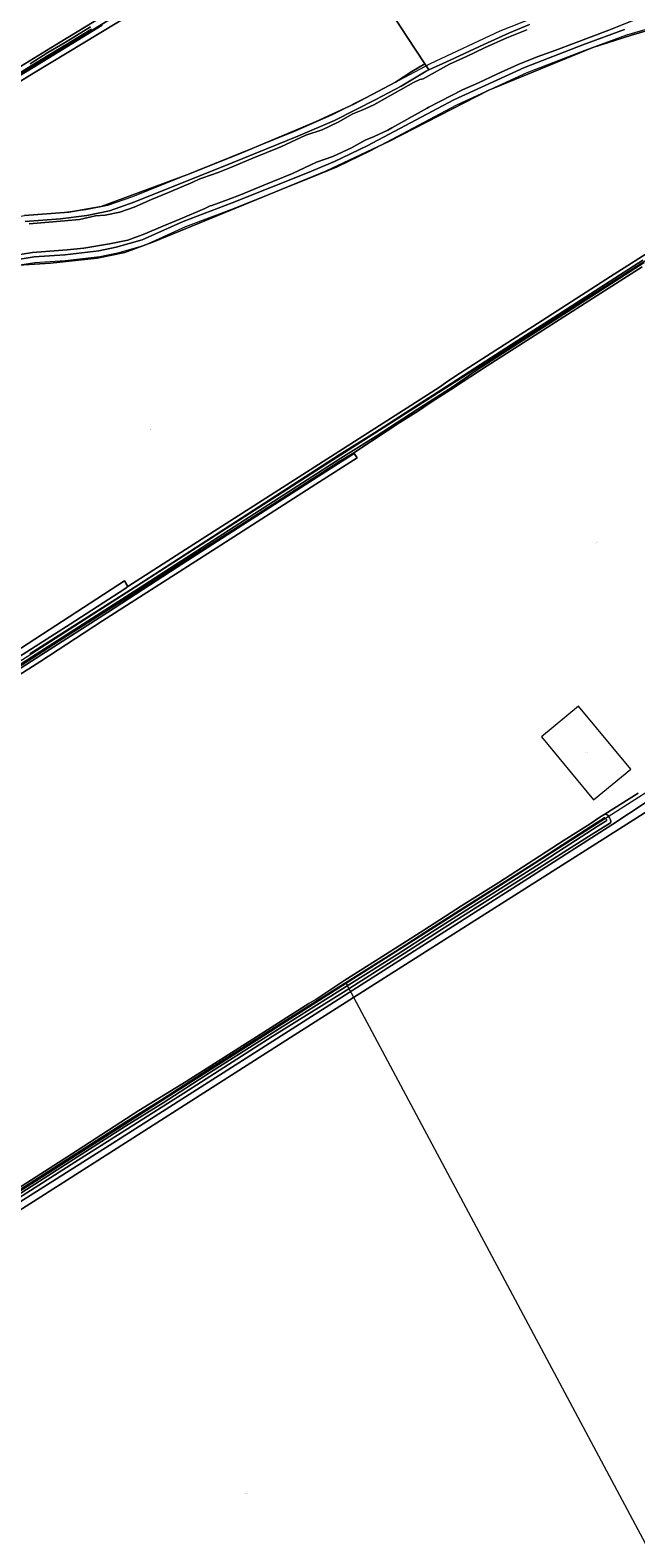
# Model space of a CAD drawing. Header units: metres. Extents: x 250001 to 257773, y 598992 to 609118.
# Tile 436 of 656: x 252109 to 252462, y 604830 to 605708. Entities that reach past the tile are written whole.
import ezdxf
from ezdxf.enums import TextEntityAlignment as Align
from ezdxf.lldxf.tags import DXFTag

# ---------------------------------------------------------------- set-up
doc = ezdxf.new("R2010")
doc.units = ezdxf.units.M
for name, color, linetype, lineweight in [('B-WE-GR-BOUWLAND-GV', 252, 'Continuous', 13), ('B-WE-GR-GRAS-GV', 252, 'Continuous', 13), ('B-WE-GR-GROENVOORZIENING-GV', 252, 'Continuous', 18), ('B-WE-KG-GRENS_PERCEEL-G', 150, 'KG-PERCEEL', 18), ('B-WE-KG-GRENS_PERCEEL-S', 150, 'Continuous', 25), ('B-WE-OG-WATER-GV', 252, 'Continuous', 18), ('B-WE-OG-WATER_SLOOT-GV', 252, 'Continuous', 18), ('B-WE-VH-ONVERHARD-GV', 252, 'Continuous', 18), ('B-WE-VH-VERHARDING_GESLOTEN-GV', 252, 'Continuous', 18), ('B-WE-VH-VERHARDING_OPEN-GV', 252, 'Continuous', 18), ('X-XX-AL-REFERENTIE-G', 7, 'Continuous', 18)]:
    doc.layers.add(name, color=color, linetype=linetype, lineweight=lineweight)
doc.styles.add('NLCS-ISO', font='NLCS-ISO.ttf')
doc.styles.get("Standard").update_dxf_attribs({"font": 'NLCS-ISO.ttf'})
tags = doc.linetypes.add('KG-PERCEEL', pattern='A,5.5,-2,["P",Standard,S=1.8,R=0,X=-0.5,Y=-0.9],-2,5.5,-2,[5,NLCS.SHX,S=0.75,R=0,X=0,Y=0],-2', length=19).pattern_tags.tags
tags[6] = DXFTag(74, 10)

# ---------------------------------------------------------------- blocks, each defined once
blk = doc.blocks.new('SKG-PERCEELNUMMER-SO')
at = {"style": 'NLCS-ISO', "oblique": 10, "flags": 1}
blk.add_attdef('GEMEENTECODE', text='', height=1.8, dxfattribs=at).set_placement((0, 2.6), align=Align.MIDDLE_CENTER)
at = {"style": 'NLCS-ISO', "oblique": 10}
blk.add_attdef('SECTIE', text='', height=1.8, dxfattribs=at).set_placement((-0.5, 0), align=Align.MIDDLE_RIGHT)
blk.add_attdef('PERCEELNUMMER', text='', height=1.8, dxfattribs=at).set_placement((0.5, 0), align=Align.MIDDLE_LEFT)
blk = doc.blocks.new('BS2021-132-Xref-KAD-20210617')
at = {"layer": 'B-WE-KG-GRENS_PERCEEL-G', "flags": 128}
for points in [[(252016.914, 605540.052), (252021.952, 605550.957), (252027.909, 605561.286), (252034.133, 605569.102), (252042.441, 605576.865), (252052.817, 605584.026), (252064.089, 605589.479), (252079.81, 605594.484), (252092.7, 605597.847), (252105.802, 605600.027), (252126.384, 605601.564), (252141.501, 605603.415), (252154.377, 605606.13), (252168.927, 605611.157), (252225.609, 605633.932), (252263.734, 605649.403), (252284.947, 605658.602), (252308.887, 605670.692), (252342.347, 605688.508), (252382.975, 605707.526), (252423.504, 605723.589), (252454.337, 605734.216), (252484.756, 605742.609), (252556.754, 605763.49), (252604.446, 605778.693), (252636.734, 605789.164), (252666.393, 605799.166), (252675.185, 605802.677), (252685.227, 605808.208), (252698.948, 605817.046), (252711.212, 605825.734), (252723.919, 605835.202), (252735.692, 605846.494), (252749.188, 605861.211), (252763.953, 605877.938), (252772.594, 605888.318), (252779.588, 605896.653), (252789.828, 605907.261), (252800.876, 605916.258), (252813.21, 605924.741), (252823.394, 605930.644), (252836.182, 605936.527), (252847.262, 605939.594), (252860.17, 605941.717), (252871.826, 605942.622), (252880.842, 605942.509), (252895.806, 605941.464), (252909.312, 605939.834), (252922.022, 605937.026), (252940.668, 605930.037)], [(251803.369, 605147.432), (252063.034, 605314.688), (252280.949, 605454.708), (252489.785, 605588.038), (252699.098, 605719.456), (252854.412, 605816.944), (252852.978, 605820.289), (252808.06, 605883.844)], [(252808.06, 605883.844), (252807.034, 605882.853), (252801.894, 605877.565), (252764.664, 605836.586), (252747.145, 605818.41), (252736.278, 605809.656), (252724.116, 605800.368), (252698.559, 605784.044), (252685.358, 605776.06), (252670.81, 605768.889), (252655.349, 605763.847), (252639.784, 605759.397), (252610.856, 605750.721), (252557.841, 605734.41), (252483.66, 605712.617), (252476.633, 605710.907), (252456.588, 605705.081), (252432.436, 605696.21), (252398.615, 605683.045), (252357.561, 605664.226), (252307.002, 605637.577), (252287.888, 605628.197), (252272.092, 605621.704), (252227.988, 605604.04), (252199.661, 605593.331), (252175.654, 605582.615), (252160.063, 605578.117), (252149.669, 605576.002), (252129.56, 605573.563), (252111.737, 605572.517), (252099.141, 605570.451), (252089.253, 605567.88), (252074.147, 605562.668), (252068.171, 605560.05), (252061.974, 605556.288), (252058.088, 605552.944), (252053.331, 605547.433), (252050.766, 605543.719), (252044.931, 605532.72), (252028.651, 605495.532), (252026.396, 605490.696), (252015.401, 605472.965), (252006.297, 605459.86), (251997.344, 605447.925), (251987.2, 605436.539), (251975.839, 605425.351), (251963.304, 605415.15), (251951.178, 605406.701), (251939.616, 605399.407), (251926.606, 605392.649)], [(252293.341, 605152.68), (252387.995, 605212.898), (252628.849, 605366.299), (252930.712, 605559.161)], [(251927.444, 604918.156), (251967.935, 604945.283), (252142.362, 605056.63), (252293.341, 605152.68)], [(252467.88, 604825.857), (252293.341, 605152.68)]]:
    blk.add_lwpolyline(points, dxfattribs=at)
blk.add_lwpolyline([(252407.019, 605296.19), (252437.511, 605259.508), (252459.1, 605277.455), (252428.608, 605314.137)], close=True, dxfattribs=at)
at = {"layer": 'B-WE-KG-GRENS_PERCEEL-S', "xscale": 0.2, "yscale": 0.2, "zscale": 0.2}
for p, values in [((252179.637, 605475.257), {'PERCEELNUMMER': '74', 'SECTIE': 'M'}), ((252438.994, 605409.235), {'PERCEELNUMMER': '315', 'SECTIE': 'M'}), ((252433.06, 605286.823), {'PERCEELNUMMER': '317', 'SECTIE': 'M'}), ((252234.995, 604855.547), {'PERCEELNUMMER': '170', 'SECTIE': 'M'})]:
    blk.add_blockref('SKG-PERCEELNUMMER-SO', p, dxfattribs=at).add_auto_attribs(values)
blk = doc.blocks.new('BS2021-132-Xref-BGT-GRIJS-20210617-aangepast')
at = {"layer": 'B-WE-GR-BOUWLAND-GV', "flags": 128}
for points in [[(252465.753, 605570.102), (252439.559, 605553.328), (252405.64, 605531.738), (252375.53, 605512.476), (252361.401, 605503.268), (252356.162, 605499.776), (252345.473, 605492.95), (252341.716, 605490.462), (252335.472, 605486.282), (252324.465, 605479.35), (252317.11, 605474.482), (252297.643, 605461.808), (252297.994, 605461.358), (252299.736, 605458.852), (252275.606, 605443.453), (252217.6, 605406.107), (252151.259, 605363.858), (252114.688, 605339.977), (252059.179, 605304.816)], [(252086.363, 605023.21), (252133.287, 605053.109), (252172.402, 605078.493), (252200.015, 605095.377), (252241.012, 605121.425), (252271.486, 605140.839), (252275.52, 605143.319), (252292.529, 605154.452), (252314.143, 605168.045), (252338.591, 605183.549), (252360.413, 605197.845), (252382.168, 605211.33), (252402.555, 605224.713), (252420.354, 605236.109), (252435.422, 605245.66), (252441.184, 605249.431), (252443.986, 605251.185), (252463.439, 605263.442)], [(252542.445, 605299.733), (252452.487, 605242.583), (252358.163, 605182.787), (252262.912, 605122.462), (252157.608, 605055.257), (252050.848, 604987.259)], [(252567.934, 605736.975), (252459.587, 605705.027), (252436.965, 605697.883), (252376.442, 605673.078), (252318.498, 605643.313), (252281.39, 605625.85), (252181.576, 605584.773), (252164.312, 605578.423), (252148.238, 605575.248), (252121.052, 605572.272), (252102.399, 605571.081)], [(252000, 605280.577), (252164.025, 605387.076), (252165.949, 605383.958), (252204.48, 605408.594), (252347.652, 605500), (252351.181, 605502.566), (252357.23, 605506.53), (252377.73, 605519.89), (252404.79, 605537.13), (252447.32, 605564.41), (252478.23, 605584.16)], [(252098.35, 605683.64), (252121.16, 605697.65), (252170.72, 605727.91)], [(252168.913, 605717.863), (252110.97, 605682.938), (252076.177, 605661.506)], [(252105.754, 605600.036), (252131.712, 605602.016), (252150.484, 605605.329), (252200.334, 605623.786), (252231.095, 605635.933), (252275.423, 605654.547), (252297.666, 605664.959), (252321.96, 605677.737), (252331.464, 605683.911), (252339.117, 605688.375), (252328.652, 605704.329), (252307.919, 605736.286)]]:
    blk.add_lwpolyline(points, dxfattribs=at)
at = {"layer": 'B-WE-GR-GRAS-GV', "flags": 128}
for points in [[(252307.919, 605736.286), (252328.652, 605704.329), (252339.117, 605688.375), (252341.415, 605684.871), (252353.879, 605690.581), (252373.487, 605699.667), (252388.394, 605706.426), (252400.209, 605711.211)], [(252463.439, 605263.442), (252443.986, 605251.185), (252444.418, 605251.148), (252445.731, 605250.571), (252446.796, 605249.115), (252447.339, 605247.898), (252447.506, 605246.998), (252447.519, 605246.536), (252447.289, 605246.264), (252434.462, 605238.192), (252405.737, 605219.902), (252379.512, 605203.444), (252355.149, 605188.082), (252327.045, 605170.086), (252293.187, 605148.571), (252250.16, 605121.716), (252198.597, 605088.651), (252135.192, 605048.44), (252074.083, 605009.598)], [(251992.057, 604955.088), (252155.22, 605058.144), (252399.524, 605213.957), (252448.657, 605245.31), (252467.548, 605257.772)]]:
    blk.add_lwpolyline(points, dxfattribs=at)
at = {"layer": 'B-WE-GR-GROENVOORZIENING-GV', "flags": 128}
for points in [[(252102.399, 605571.081), (252121.052, 605572.272), (252148.238, 605575.248), (252164.312, 605578.423), (252181.576, 605584.773), (252281.39, 605625.85), (252318.498, 605643.313), (252376.442, 605673.078), (252436.965, 605697.883), (252459.587, 605705.027), (252567.934, 605736.975)], [(252455.497, 605708.408), (252431.16, 605699.47), (252397.256, 605686.272), (252356.027, 605667.373), (252305.42, 605640.7), (252286.45, 605631.39), (252270.798, 605624.956), (252226.74, 605607.31), (252198.33, 605596.57), (252174.45, 605585.91), (252159.23, 605581.52), (252149.11, 605579.46), (252129.24, 605577.05), (252111.348, 605576), (252098.42, 605573.88)], [(252171.61, 605724.04), (252143.74, 605706.98), (252093.75, 605676.49)], [(252075.357, 605664.63), (252110.932, 605686.296), (252151.132, 605710.818)], [(252106.227, 605596.549), (252126.732, 605598.081), (252142.08, 605599.96), (252155.31, 605602.75), (252170.16, 605607.88), (252226.78, 605630.63), (252265.084, 605646.174), (252286.43, 605655.43), (252310.49, 605667.58), (252325.259, 605675.444), (252339.889, 605684.172), (252341.415, 605684.871), (252339.117, 605688.375), (252331.464, 605683.911), (252321.96, 605677.737), (252297.666, 605664.959), (252275.423, 605654.547), (252231.095, 605635.933), (252200.334, 605623.786), (252150.484, 605605.329), (252131.712, 605602.016), (252105.754, 605600.036)], [(252070.165, 605314.99), (252115.942, 605344.287), (252154.145, 605368.797), (252194.8, 605395.135), (252235.772, 605421.567), (252272.169, 605444.756), (252297.994, 605461.358), (252297.643, 605461.808), (252289.08, 605456.43), (252260.96, 605438.49), (252231.1, 605419.23), (252202.31, 605400.97), (252165.84, 605377.37), (252128.74, 605353.86), (252092.67, 605330.59)]]:
    blk.add_lwpolyline(points, dxfattribs=at)
at = {"layer": 'B-WE-OG-WATER-GV', "flags": 128}
for points in [[(252398.539, 605708.259), (252386.836, 605703.475), (252373.938, 605697.625), (252363.442, 605692.702), (252353.544, 605688.237), (252338.112, 605679.651), (252336.157, 605679.331), (252332.56, 605677.488), (252311.135, 605665.53), (252309.489, 605664.459), (252303.04, 605661.534), (252297.188, 605659.218), (252288.648, 605654.464), (252279.201, 605650.004), (252269.743, 605646.748), (252255.198, 605639.979), (252238.843, 605633.342), (252225.491, 605627.788), (252218.587, 605625.16), (252209.731, 605621.911), (252208.079, 605621.443), (252203.881, 605619.443), (252189.78, 605613.431), (252179.877, 605609.418), (252169.677, 605604.95), (252161.421, 605602.008), (252152.852, 605600.267), (252147.133, 605599.759), (252137.813, 605597.71), (252129.085, 605596.872), (252108.615, 605595.166)], [(252096.014, 605576.17), (252110.423, 605578.409), (252130.59, 605580.09), (252140.437, 605581.036), (252155.281, 605583.568), (252165.949, 605585.735), (252175.894, 605589.279), (252186.422, 605593.891), (252196.248, 605597.873), (252210.81, 605604.082), (252214.039, 605605.619), (252214.937, 605605.874), (252224.487, 605609.378), (252231.725, 605612.133), (252245.246, 605617.757), (252261.924, 605624.525), (252276.057, 605631.103), (252285.56, 605634.374), (252296.35, 605639.469), (252304.416, 605643.958), (252309.624, 605646.02), (252317.606, 605649.64), (252319.843, 605651.095), (252340.509, 605662.63), (252341.488, 605663.131), (252361.117, 605673.17), (252370.483, 605677.395), (252380.995, 605682.325), (252393.506, 605687.999), (252404.566, 605692.521), (252415.471, 605696.42), (252446.41, 605707.994), (252460.996, 605713.844)], [(252466.135, 605573.986), (252413.859, 605540.476), (252395.582, 605528.705), (252368.166, 605511.048), (252351.216, 605500), (252333.828, 605488.889), (252309.777, 605473.369), (252289.275, 605460.561), (252239.111, 605428.173), (252171.78, 605384.689), (252108.937, 605344.544)], [(252060.187, 605310.61), (252109.831, 605342.712), (252172.675, 605382.857), (252240.006, 605426.34), (252290.17, 605458.728), (252310.672, 605471.536), (252334.723, 605487.057), (252354.978, 605500), (252369.079, 605509.646), (252396.487, 605527.299), (252414.763, 605539.069), (252467.032, 605572.575)], [(252144.207, 605709.894), (252136.054, 605704.923), (252128.116, 605700.098), (252119.462, 605694.906), (252109.023, 605688.401)], [(252098.972, 605680.665), (252109.774, 605687.175), (252120.212, 605693.679), (252128.86, 605698.867), (252136.802, 605703.695), (252144.947, 605708.661)], [(252091.787, 605022.819), (252129.787, 605047.053), (252164.712, 605069.35), (252186.664, 605083.133), (252213.703, 605100.451), (252244.956, 605120.391), (252274.474, 605138.969), (252296.336, 605152.701), (252322.921, 605169.432), (252343.481, 605182.642), (252365.822, 605196.907), (252382.972, 605207.666), (252404.233, 605221.212), (252420.39, 605231.653), (252440.119, 605244.436), (252444.144, 605246.921), (252444.917, 605247.347), (252445.016, 605247.568), (252445.014, 605247.86), (252444.902, 605248.14), (252444.426, 605248.79), (252443.983, 605249.038), (252443.702, 605249.027), (252442.681, 605248.378), (252439.135, 605246.188), (252419.406, 605233.405), (252403.248, 605222.963), (252381.987, 605209.418), (252364.837, 605198.659), (252342.496, 605184.394), (252321.936, 605171.184), (252295.351, 605154.452), (252273.489, 605140.72), (252243.971, 605122.143), (252212.719, 605102.203), (252185.679, 605084.885), (252163.728, 605071.101), (252128.802, 605048.805), (252090.802, 605024.571)]]:
    blk.add_lwpolyline(points, dxfattribs=at)
at = {"layer": 'B-WE-OG-WATER_SLOOT-GV', "flags": 128}
for points in [[(252400.209, 605711.211), (252388.394, 605706.426), (252373.487, 605699.667), (252353.879, 605690.581), (252341.415, 605684.871), (252339.889, 605684.172), (252325.259, 605675.444), (252310.49, 605667.58), (252286.43, 605655.43), (252265.084, 605646.174), (252226.78, 605630.63), (252170.16, 605607.88), (252155.31, 605602.75), (252142.08, 605599.96), (252126.732, 605598.081), (252106.227, 605596.549)], [(252098.42, 605573.88), (252111.348, 605576), (252129.24, 605577.05), (252149.11, 605579.46), (252159.23, 605581.52), (252174.45, 605585.91), (252198.33, 605596.57), (252226.74, 605607.31), (252270.798, 605624.956), (252286.45, 605631.39), (252305.42, 605640.7), (252356.027, 605667.373), (252397.256, 605686.272), (252431.16, 605699.47), (252455.497, 605708.408)], [(252460.996, 605713.844), (252446.41, 605707.994), (252415.471, 605696.42), (252404.566, 605692.521), (252393.506, 605687.999), (252380.995, 605682.325), (252370.483, 605677.395), (252361.117, 605673.17), (252341.488, 605663.131), (252340.509, 605662.63), (252319.843, 605651.095), (252317.606, 605649.64), (252309.624, 605646.02), (252304.416, 605643.958), (252296.35, 605639.469), (252285.56, 605634.374), (252276.057, 605631.103), (252261.924, 605624.525), (252245.246, 605617.757), (252231.725, 605612.133), (252224.487, 605609.378), (252214.937, 605605.874), (252214.039, 605605.619), (252210.81, 605604.082), (252196.248, 605597.873), (252186.422, 605593.891), (252175.894, 605589.279), (252165.949, 605585.735), (252155.281, 605583.568), (252140.437, 605581.036), (252130.59, 605580.09), (252110.423, 605578.409), (252096.014, 605576.17)], [(252108.615, 605595.166), (252129.085, 605596.872), (252137.813, 605597.71), (252147.133, 605599.759), (252152.852, 605600.267), (252161.421, 605602.008), (252169.677, 605604.95), (252179.877, 605609.418), (252189.78, 605613.431), (252203.881, 605619.443), (252208.079, 605621.443), (252209.731, 605621.911), (252218.587, 605625.16), (252225.491, 605627.788), (252238.843, 605633.342), (252255.198, 605639.979), (252269.743, 605646.748), (252279.201, 605650.004), (252288.648, 605654.464), (252297.188, 605659.218), (252303.04, 605661.534), (252309.489, 605664.459), (252311.135, 605665.53), (252332.56, 605677.488), (252336.157, 605679.331), (252338.112, 605679.651), (252353.544, 605688.237), (252363.442, 605692.702), (252373.938, 605697.625), (252386.836, 605703.475), (252398.539, 605708.259)], [(252478.23, 605584.16), (252447.32, 605564.41), (252404.79, 605537.13), (252377.73, 605519.89), (252357.23, 605506.53), (252351.181, 605502.566), (252347.652, 605500), (252204.48, 605408.594), (252165.949, 605383.958), (252164.351, 605382.575), (252132.43, 605361.99), (252086.65, 605332.87)], [(252092.67, 605330.59), (252128.74, 605353.86), (252165.84, 605377.37), (252202.31, 605400.97), (252231.1, 605419.23), (252260.96, 605438.49), (252289.08, 605456.43), (252297.643, 605461.808), (252317.11, 605474.482), (252324.465, 605479.35), (252335.472, 605486.282), (252341.716, 605490.462), (252345.473, 605492.95), (252356.162, 605499.776), (252361.401, 605503.268), (252375.53, 605512.476), (252405.64, 605531.738), (252439.559, 605553.328), (252465.753, 605570.102)], [(252108.937, 605344.544), (252171.78, 605384.689), (252239.111, 605428.173), (252289.275, 605460.561), (252309.777, 605473.369), (252333.828, 605488.889), (252351.216, 605500), (252368.166, 605511.048), (252395.582, 605528.705), (252413.859, 605540.476), (252466.135, 605573.986)], [(252467.032, 605572.575), (252414.763, 605539.069), (252396.487, 605527.299), (252369.079, 605509.646), (252354.978, 605500), (252334.723, 605487.057), (252310.672, 605471.536), (252290.17, 605458.728), (252240.006, 605426.34), (252172.675, 605382.857), (252109.831, 605342.712), (252060.187, 605310.61)], [(252170.72, 605727.91), (252121.16, 605697.65), (252098.35, 605683.64)], [(252093.75, 605676.49), (252143.74, 605706.98), (252171.61, 605724.04)], [(252109.023, 605688.401), (252119.462, 605694.906), (252128.116, 605700.098), (252136.054, 605704.923), (252144.207, 605709.894)], [(252144.947, 605708.661), (252136.802, 605703.695), (252128.86, 605698.867), (252120.212, 605693.679), (252109.774, 605687.175), (252098.972, 605680.665)], [(252074.083, 605009.598), (252135.192, 605048.44), (252198.597, 605088.651), (252250.16, 605121.716), (252293.187, 605148.571), (252327.045, 605170.086), (252355.149, 605188.082), (252379.512, 605203.444), (252405.737, 605219.902), (252434.462, 605238.192), (252447.289, 605246.264), (252447.519, 605246.536), (252447.506, 605246.998), (252447.339, 605247.898), (252446.796, 605249.115), (252445.731, 605250.571), (252444.418, 605251.148), (252443.986, 605251.185), (252441.184, 605249.431), (252435.422, 605245.66), (252420.354, 605236.109), (252402.555, 605224.713), (252382.168, 605211.33), (252360.413, 605197.845), (252338.591, 605183.549), (252314.143, 605168.045), (252292.529, 605154.452), (252275.52, 605143.319), (252271.486, 605140.839), (252241.012, 605121.425), (252200.015, 605095.377), (252172.402, 605078.493), (252133.287, 605053.109), (252086.363, 605023.21)], [(252090.802, 605024.571), (252128.802, 605048.805), (252163.728, 605071.101), (252185.679, 605084.885), (252212.719, 605102.203), (252243.971, 605122.143), (252273.489, 605140.72), (252295.351, 605154.452), (252321.936, 605171.184), (252342.496, 605184.394), (252364.837, 605198.659), (252381.987, 605209.418), (252403.248, 605222.963), (252419.406, 605233.405), (252439.135, 605246.188), (252442.681, 605248.378), (252443.702, 605249.027), (252443.983, 605249.038), (252444.426, 605248.79), (252444.902, 605248.14), (252445.014, 605247.86), (252445.016, 605247.568), (252444.917, 605247.347), (252444.144, 605246.921), (252440.119, 605244.436), (252420.39, 605231.653), (252404.233, 605221.212), (252382.972, 605207.666), (252365.822, 605196.907), (252343.481, 605182.642), (252322.921, 605169.432), (252296.336, 605152.701), (252274.474, 605138.969), (252244.956, 605120.391), (252213.703, 605100.451), (252186.664, 605083.133), (252164.712, 605069.35), (252129.787, 605047.053), (252091.787, 605022.819)]]:
    blk.add_lwpolyline(points, dxfattribs=at)
at = {"layer": 'B-WE-VH-ONVERHARD-GV', "flags": 128}
for points in [[(252059.179, 605304.816), (252114.688, 605339.977), (252151.259, 605363.858), (252217.6, 605406.107), (252275.606, 605443.453), (252299.736, 605458.852), (252297.994, 605461.358), (252272.169, 605444.756), (252235.772, 605421.567), (252194.8, 605395.135), (252154.145, 605368.797), (252115.942, 605344.287), (252070.165, 605314.99)], [(252086.65, 605332.87), (252132.43, 605361.99), (252164.351, 605382.575), (252165.949, 605383.958), (252164.025, 605387.076), (252000, 605280.577)]]:
    blk.add_lwpolyline(points, dxfattribs=at)
at = {"layer": 'B-WE-VH-VERHARDING_GESLOTEN-GV', "flags": 128}
for points in [[(252151.132, 605710.818), (252110.932, 605686.296), (252075.357, 605664.63)], [(252076.177, 605661.506), (252110.97, 605682.938), (252168.913, 605717.863)]]:
    blk.add_lwpolyline(points, dxfattribs=at)
at = {"layer": 'B-WE-VH-VERHARDING_OPEN-GV', "flags": 128}
blk.add_lwpolyline([(252467.548, 605257.772), (252448.657, 605245.31), (252399.524, 605213.957), (252155.22, 605058.144), (251992.057, 604955.088), (251983.114, 604949.161), (251975.811, 604947.045), (251969.654, 604947.73), (251972.754, 604943.525), (251977.823, 604943.868), (251983.115, 604945.058), (251986.29, 604946.249), (252050.848, 604987.259), (252157.608, 605055.257), (252262.912, 605122.462), (252358.163, 605182.787), (252452.487, 605242.583), (252542.445, 605299.733)], dxfattribs=at)

msp = doc.modelspace()

# ---------------------------------------------------------------- block references
at = {"layer": 'X-XX-AL-REFERENTIE-G'}
for name in ['BS2021-132-Xref-BGT-GRIJS-20210617-aangepast', 'BS2021-132-Xref-KAD-20210617']:
    msp.add_blockref(name, (0, 0), dxfattribs=at)

doc.saveas('drawing.dxf')
